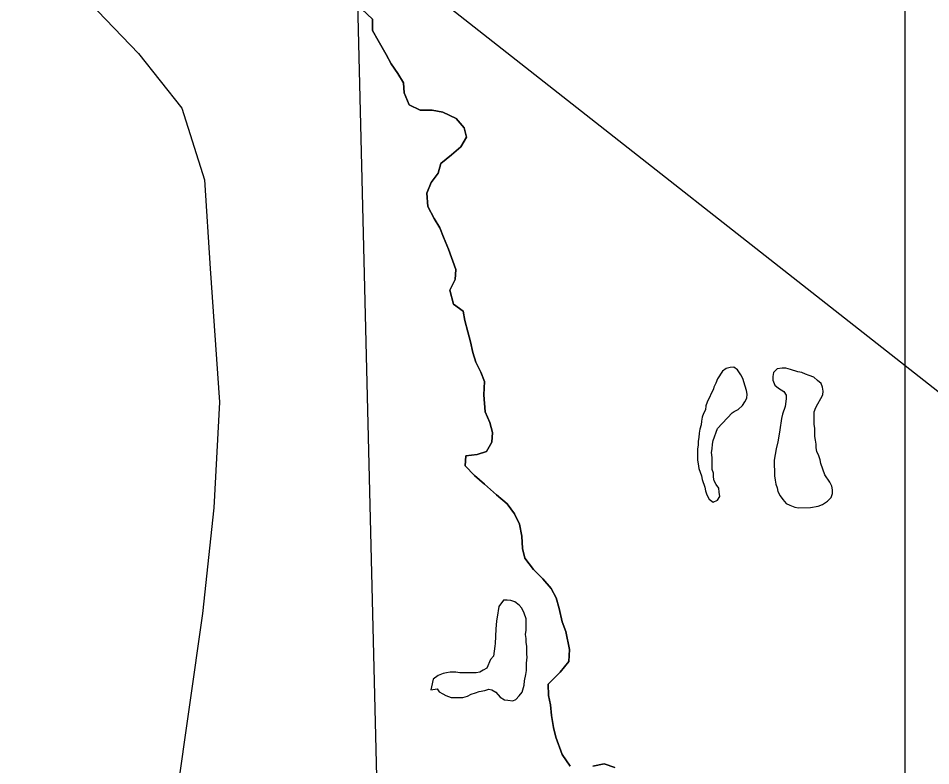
# Model space of a CAD drawing. Extents: x 103424 to 290657, y 38711 to 110967.
# Drawn here: x 214252.8849 to 214253.1603, y 40211.8122 to 40212.0377 of the extents above; entities that cross this region are included whole.
import ezdxf

# ---------------------------------------------------------------- set-up
doc = ezdxf.new("R2010")
doc.units = 0
for name, color, linetype in [('GM_X_Corporation', 7, 'Continuous'), ('GM_X_Major_Lake', 7, 'Continuous'), ('GM_X_Major_River', 7, 'Continuous'), ('GM_X_Minor_Lake', 7, 'Continuous'), ('GM_X_Rail_Line', 7, 'Continuous'), ('SH_Text', 7, 'Continuous')]:
    doc.layers.add(name, color=color, linetype=linetype)

msp = doc.modelspace()

# ---------------------------------------------------------------- linework, layer by layer
at = {"layer": 'GM_X_Corporation'}
for points in [[(214246.35258, 40213.74302), (214246.35258, 40208.30125), (214253.15258, 40208.30125), (214253.15258, 40215.10125), (214247.88425, 40215.10125), (214247.88593, 40214.68485), (214247.88621, 40214.66416), (214247.8863, 40214.63438), (214247.88525, 40214.01696), (214247.88494, 40213.98106), (214247.88095, 40213.75762), (214247.63273, 40213.75746), (214247.49304, 40213.75527), (214246.50862, 40213.74676)], [(214253.15258, 40211.45724), (214253.15258, 40213.88997), (214252.94541, 40213.88639), (214252.95222, 40213.57472), (214252.96155, 40213.13364), (214252.96567, 40212.91067), (214252.97335, 40212.61181), (214252.99959, 40211.54278), (214253.0008, 40211.46375), (214253.00114, 40211.45371), (214253.14655, 40211.4569)]]:
    msp.add_lwpolyline(points, close=True, dxfattribs=at)
msp.add_lwpolyline([(214250.60357, 40213.81454), (214251.4935, 40213.84402), (214251.49479, 40213.84407), (214251.89403, 40213.85729), (214251.9103, 40213.85774), (214252.15851, 40213.8645), (214252.94541, 40213.88639), (214252.95222, 40213.57472), (214252.96155, 40213.13364), (214252.96567, 40212.91067), (214252.97335, 40212.61181), (214252.99959, 40211.54278), (214253.0008, 40211.46375), (214253.00114, 40211.45371), (214252.97354, 40211.45307), (214252.53682, 40211.44633), (214252.33111, 40211.44048), (214251.82719, 40211.42752), (214251.79815, 40211.42687), (214251.40069, 40211.41803)], dxfattribs=at)
at = {"layer": 'GM_X_Major_Lake'}
for points in [[(214252.98861, 40212.0405), (214252.99181, 40212.03745), (214252.99179, 40212.03403), (214252.99348, 40212.03099), (214252.99592, 40212.0268), (214252.99742, 40212.02394), (214252.99948, 40212.02108), (214253.00117, 40212.01823), (214253.00134, 40212.01519), (214253.00283, 40212.01157), (214253.00623, 40212.01003), (214253.00983, 40212.01002), (214253.01305, 40212.00943), (214253.01701, 40212.00751), (214253.01946, 40212.00465), (214253.0202, 40212.0018), (214253.01847, 40211.99896), (214253.01562, 40211.99651)], [(214253.01562, 40211.99651), (214253.01238, 40211.99386), (214253.01161, 40211.99102), (214253.00951, 40211.98818), (214253.00816, 40211.98496), (214253.00852, 40211.98097), (214253.01039, 40211.97736), (214253.01208, 40211.9745), (214253.0132, 40211.97164), (214253.01469, 40211.96803), (214253.01693, 40211.96194), (214253.01672, 40211.95891), (214253.01518, 40211.95569), (214253.01629, 40211.9515), (214253.01912, 40211.9494), (214253.01967, 40211.94655), (214253.0206, 40211.94313), (214253.02134, 40211.94008), (214253.02208, 40211.93685), (214253.02301, 40211.934), (214253.0245, 40211.93095), (214253.02562, 40211.9281), (214253.02541, 40211.92411), (214253.02576, 40211.91899), (214253.02725, 40211.91575), (214253.02799, 40211.91271), (214253.02778, 40211.90986), (214253.02625, 40211.90702), (214253.02341, 40211.90609), (214253.01999, 40211.90572), (214253.01979, 40211.90269), (214253.02261, 40211.89982), (214253.02563, 40211.89715), (214253.0292, 40211.89391), (214253.03241, 40211.89123), (214253.03466, 40211.88818), (214253.03616, 40211.88514), (214253.03689, 40211.88152), (214253.03706, 40211.87773), (214253.0378, 40211.87487), (214253.04043, 40211.87144), (214253.04325, 40211.86858), (214253.0457, 40211.86572), (214253.0472, 40211.86286), (214253.04812, 40211.85963), (214253.04905, 40211.85564), (214253.05017, 40211.85278), (214253.05127, 40211.84727), (214253.05106, 40211.84367), (214253.04839, 40211.84045), (214253.04477, 40211.83686), (214253.04494, 40211.83344), (214253.04549, 40211.83059), (214253.04585, 40211.82736), (214253.04639, 40211.82375), (214253.04713, 40211.8209), (214253.04899, 40211.81558), (214253.05144, 40211.81215)], [(214253.10037, 40211.91872), (214253.10096, 40211.91913), (214253.1021, 40211.91971), (214253.10341, 40211.92086), (214253.10416, 40211.92201), (214253.10472, 40211.92315), (214253.1049, 40211.92429), (214253.10469, 40211.92543), (214253.1043, 40211.92675), (214253.10352, 40211.92903), (214253.10294, 40211.93016), (214253.10198, 40211.93167), (214253.10084, 40211.93242), (214253.0997, 40211.93241), (214253.09857, 40211.93202), (214253.09744, 40211.93125), (214253.09594, 40211.92896), (214253.09538, 40211.92762), (214253.09483, 40211.92648), (214253.09474, 40211.92591)], [(214253.13022, 40211.8932), (214253.13059, 40211.89434), (214253.13057, 40211.89548), (214253.13037, 40211.89661), (214253.12979, 40211.89775), (214253.12826, 40211.90001), (214253.12709, 40211.90342), (214253.12689, 40211.90456), (214253.1265, 40211.90569), (214253.12591, 40211.90702), (214253.12571, 40211.90815), (214253.1257, 40211.90929), (214253.1255, 40211.91043), (214253.1253, 40211.91157), (214253.12528, 40211.91403), (214253.12508, 40211.91517), (214253.12504, 40211.91897), (214253.1256, 40211.9203), (214253.12616, 40211.92145), (214253.12709, 40211.92297), (214253.12765, 40211.92412), (214253.12783, 40211.92526), (214253.12763, 40211.92639), (214253.12723, 40211.92753), (214253.12609, 40211.92847), (214253.12494, 40211.92941), (214253.12361, 40211.92997), (214253.12247, 40211.93034), (214253.12133, 40211.93089), (214253.12019, 40211.93107), (214253.1179, 40211.93181), (214253.11657, 40211.93218), (214253.11544, 40211.93217), (214253.11392, 40211.93197), (214253.1128, 40211.93082), (214253.11262, 40211.92968), (214253.11263, 40211.92854), (214253.11321, 40211.92702), (214253.11436, 40211.92609), (214253.11588, 40211.92515), (214253.11665, 40211.92402), (214253.11666, 40211.92288), (214253.11631, 40211.9206), (214253.11557, 40211.91831), (214253.1152, 40211.91698), (214253.11467, 40211.91356), (214253.11449, 40211.91223), (214253.11413, 40211.90995), (214253.11358, 40211.90785)], [(214253.09474, 40211.92591), (214253.09279, 40211.9219), (214253.09242, 40211.92076), (214253.09224, 40211.91962), (214253.09168, 40211.91848), (214253.09131, 40211.91734), (214253.09113, 40211.91619), (214253.09096, 40211.91505), (214253.09059, 40211.91372), (214253.09041, 40211.91258), (214253.09023, 40211.91125), (214253.09005, 40211.91011), (214253.09006, 40211.90897), (214253.08989, 40211.90783), (214253.08992, 40211.90441), (214253.09012, 40211.90328), (214253.09032, 40211.90195), (214253.0911, 40211.89968), (214253.0913, 40211.89854), (214253.09208, 40211.89627), (214253.09228, 40211.89513), (214253.09267, 40211.894), (214253.09344, 40211.89267), (214253.09459, 40211.89174)], [(214253.09459, 40211.89174), (214253.09591, 40211.89232), (214253.09666, 40211.89346), (214253.09646, 40211.89479), (214253.09626, 40211.89593), (214253.09549, 40211.89706), (214253.09491, 40211.89819), (214253.09471, 40211.89933), (214253.0947, 40211.90047), (214253.09431, 40211.9016), (214253.09427, 40211.90521), (214253.09407, 40211.90673), (214253.09425, 40211.90787), (214253.09442, 40211.9092), (214253.0946, 40211.91034), (214253.09497, 40211.91148), (214253.09553, 40211.91282), (214253.09589, 40211.91396), (214253.10037, 40211.91872)], [(214253.11358, 40211.90785), (214253.11305, 40211.90443), (214253.11309, 40211.89969), (214253.11329, 40211.89836), (214253.11349, 40211.89722), (214253.11389, 40211.89609), (214253.11409, 40211.89495), (214253.11486, 40211.89363), (214253.11563, 40211.8925), (214253.11658, 40211.89136), (214253.11773, 40211.89081), (214253.11925, 40211.89025), (214253.12039, 40211.89007), (214253.12399, 40211.8901), (214253.12626, 40211.8905), (214253.12758, 40211.89109), (214253.12909, 40211.89205), (214253.13022, 40211.8932)], [(214253.05825, 40211.81211), (214253.06167, 40211.81285), (214253.06488, 40211.8117)]]:
    msp.add_lwpolyline(points, dxfattribs=at)
at = {"layer": 'GM_X_Major_River'}
for points in [[(214253.01562, 40211.99651), (214253.01847, 40211.99896), (214253.0202, 40212.0018), (214253.01946, 40212.00465), (214253.01701, 40212.00751), (214253.01305, 40212.00943), (214253.00983, 40212.01002), (214253.00623, 40212.01003), (214253.00283, 40212.01157), (214253.00134, 40212.01519), (214253.00117, 40212.01823), (214252.99948, 40212.02108), (214252.99742, 40212.02394), (214252.99592, 40212.0268), (214252.99348, 40212.03099), (214252.99179, 40212.03403), (214252.99181, 40212.03745), (214252.98861, 40212.0405)], [(214253.05144, 40211.81215), (214253.04899, 40211.81558), (214253.04713, 40211.8209), (214253.04639, 40211.82375), (214253.04585, 40211.82736), (214253.04549, 40211.83059), (214253.04494, 40211.83344), (214253.04477, 40211.83686), (214253.04839, 40211.84045), (214253.05106, 40211.84367), (214253.05127, 40211.84727), (214253.05017, 40211.85278), (214253.04905, 40211.85564), (214253.04812, 40211.85963), (214253.0472, 40211.86286), (214253.0457, 40211.86572), (214253.04325, 40211.86858), (214253.04043, 40211.87144), (214253.0378, 40211.87487), (214253.03706, 40211.87773), (214253.03689, 40211.88152), (214253.03616, 40211.88514), (214253.03466, 40211.88818), (214253.03241, 40211.89123), (214253.0292, 40211.89391), (214253.02563, 40211.89715), (214253.02261, 40211.89982), (214253.01979, 40211.90269), (214253.01999, 40211.90572), (214253.02341, 40211.90609), (214253.02625, 40211.90702), (214253.02778, 40211.90986), (214253.02799, 40211.91271), (214253.02725, 40211.91575), (214253.02576, 40211.91899), (214253.02541, 40211.92411), (214253.02562, 40211.9281), (214253.0245, 40211.93095), (214253.02301, 40211.934), (214253.02208, 40211.93685), (214253.02134, 40211.94008), (214253.0206, 40211.94313), (214253.01967, 40211.94655), (214253.01912, 40211.9494), (214253.01629, 40211.9515), (214253.01518, 40211.95569), (214253.01672, 40211.95891), (214253.01693, 40211.96194), (214253.01469, 40211.96803), (214253.0132, 40211.97164), (214253.01208, 40211.9745), (214253.01039, 40211.97736), (214253.00852, 40211.98097), (214253.00816, 40211.98496), (214253.00951, 40211.98818), (214253.01161, 40211.99102), (214253.01238, 40211.99386), (214253.01562, 40211.99651)], [(214253.10037, 40211.91872), (214253.10096, 40211.91913), (214253.1021, 40211.91971), (214253.10341, 40211.92086), (214253.10416, 40211.92201), (214253.10472, 40211.92315), (214253.1049, 40211.92429), (214253.10469, 40211.92543), (214253.1043, 40211.92675), (214253.10352, 40211.92903), (214253.10294, 40211.93016), (214253.10198, 40211.93167), (214253.10084, 40211.93242), (214253.0997, 40211.93241), (214253.09857, 40211.93202), (214253.09744, 40211.93125), (214253.09594, 40211.92896), (214253.09538, 40211.92762), (214253.09483, 40211.92648), (214253.09474, 40211.92591)], [(214253.13022, 40211.8932), (214253.13059, 40211.89434), (214253.13057, 40211.89548), (214253.13037, 40211.89661), (214253.12979, 40211.89775), (214253.12826, 40211.90001), (214253.12709, 40211.90342), (214253.12689, 40211.90456), (214253.1265, 40211.90569), (214253.12591, 40211.90702), (214253.12571, 40211.90815), (214253.1257, 40211.90929), (214253.1255, 40211.91043), (214253.1253, 40211.91157), (214253.12528, 40211.91403), (214253.12508, 40211.91517), (214253.12504, 40211.91897), (214253.1256, 40211.9203), (214253.12616, 40211.92145), (214253.12709, 40211.92297), (214253.12765, 40211.92412), (214253.12783, 40211.92526), (214253.12763, 40211.92639), (214253.12723, 40211.92753), (214253.12609, 40211.92847), (214253.12494, 40211.92941), (214253.12361, 40211.92997), (214253.12247, 40211.93034), (214253.12133, 40211.93089), (214253.12019, 40211.93107), (214253.1179, 40211.93181), (214253.11657, 40211.93218), (214253.11544, 40211.93217), (214253.11392, 40211.93197), (214253.1128, 40211.93082), (214253.11262, 40211.92968), (214253.11263, 40211.92854), (214253.11321, 40211.92702), (214253.11436, 40211.92609), (214253.11588, 40211.92515), (214253.11665, 40211.92402), (214253.11666, 40211.92288), (214253.11631, 40211.9206), (214253.11557, 40211.91831), (214253.1152, 40211.91698), (214253.11467, 40211.91356), (214253.11449, 40211.91223), (214253.11413, 40211.90995), (214253.11358, 40211.90785)], [(214253.09474, 40211.92591), (214253.09279, 40211.9219), (214253.09242, 40211.92076), (214253.09224, 40211.91962), (214253.09168, 40211.91848), (214253.09131, 40211.91734), (214253.09113, 40211.91619), (214253.09096, 40211.91505), (214253.09059, 40211.91372), (214253.09041, 40211.91258), (214253.09023, 40211.91125), (214253.09005, 40211.91011), (214253.09006, 40211.90897), (214253.08989, 40211.90783), (214253.08992, 40211.90441), (214253.09012, 40211.90328), (214253.09032, 40211.90195), (214253.0911, 40211.89968), (214253.0913, 40211.89854), (214253.09208, 40211.89627), (214253.09228, 40211.89513), (214253.09267, 40211.894), (214253.09344, 40211.89267), (214253.09459, 40211.89174)], [(214253.09459, 40211.89174), (214253.09591, 40211.89232), (214253.09666, 40211.89346), (214253.09646, 40211.89479), (214253.09626, 40211.89593), (214253.09549, 40211.89706), (214253.09491, 40211.89819), (214253.09471, 40211.89933), (214253.0947, 40211.90047), (214253.09431, 40211.9016), (214253.09427, 40211.90521), (214253.09407, 40211.90673), (214253.09425, 40211.90787), (214253.09442, 40211.9092), (214253.0946, 40211.91034), (214253.09497, 40211.91148), (214253.09553, 40211.91282), (214253.09589, 40211.91396), (214253.10037, 40211.91872)], [(214253.11358, 40211.90785), (214253.11305, 40211.90443), (214253.11309, 40211.89969), (214253.11329, 40211.89836), (214253.11349, 40211.89722), (214253.11389, 40211.89609), (214253.11409, 40211.89495), (214253.11486, 40211.89363), (214253.11563, 40211.8925), (214253.11658, 40211.89136), (214253.11773, 40211.89081), (214253.11925, 40211.89025), (214253.12039, 40211.89007), (214253.12399, 40211.8901), (214253.12626, 40211.8905), (214253.12758, 40211.89109), (214253.12909, 40211.89205), (214253.13022, 40211.8932)], [(214253.06488, 40211.8117), (214253.06167, 40211.81285), (214253.05825, 40211.81211)]]:
    msp.add_lwpolyline(points, dxfattribs=at)
at = {"layer": 'GM_X_Minor_Lake'}
for points in [[(214253.0094, 40211.83509), (214253.0113, 40211.83548), (214253.01188, 40211.83453), (214253.01302, 40211.83396), (214253.01398, 40211.8334), (214253.0155, 40211.83284), (214253.01664, 40211.83284), (214253.01759, 40211.83285), (214253.01911, 40211.83285), (214253.02044, 40211.83324), (214253.02158, 40211.83382), (214253.02291, 40211.8342), (214253.02404, 40211.83459), (214253.02575, 40211.83498), (214253.02689, 40211.83536), (214253.02784, 40211.83518), (214253.02899, 40211.83442), (214253.03033, 40211.83291), (214253.03166, 40211.83215), (214253.03262, 40211.83197), (214253.03414, 40211.83178), (214253.03509, 40211.83217), (214253.03603, 40211.83332), (214253.03697, 40211.83446), (214253.03753, 40211.83656), (214253.03771, 40211.83789), (214253.03808, 40211.8398), (214253.03826, 40211.84094), (214253.03826, 40211.84227), (214253.03825, 40211.84322), (214253.03843, 40211.84494), (214253.03842, 40211.84589), (214253.03842, 40211.84703), (214253.03841, 40211.84817), (214253.03821, 40211.8495), (214253.03821, 40211.85065), (214253.03801, 40211.85179), (214253.03819, 40211.85312), (214253.03819, 40211.85407), (214253.03818, 40211.85559), (214253.03817, 40211.85655), (214253.03759, 40211.85826), (214253.03682, 40211.85977), (214253.03605, 40211.86072), (214253.03472, 40211.86167), (214253.03357, 40211.86204), (214253.03243, 40211.86223), (214253.03129, 40211.86222), (214253.02997, 40211.86031), (214253.02942, 40211.85707), (214253.02924, 40211.85593), (214253.02906, 40211.85346), (214253.02881, 40211.84916)], [(214253.02881, 40211.84916), (214253.02872, 40211.84832), (214253.02853, 40211.84679), (214253.02835, 40211.84527), (214253.02741, 40211.84431), (214253.02628, 40211.84164), (214253.02515, 40211.84107), (214253.0242, 40211.84049), (214253.02306, 40211.84029), (214253.02211, 40211.84029), (214253.02097, 40211.84028), (214253.01964, 40211.84028), (214253.01812, 40211.84027), (214253.01698, 40211.84046), (214253.01527, 40211.84045), (214253.01413, 40211.84025), (214253.01318, 40211.84006), (214253.01166, 40211.83948), (214253.01015, 40211.83833), (214253.00959, 40211.83604), (214253.0094, 40211.83509)]]:
    msp.add_lwpolyline(points, dxfattribs=at)
at = {"layer": 'GM_X_Rail_Line'}
msp.add_lwpolyline([(214252.90643, 40212.04248), (214252.92122, 40212.02711), (214252.9343, 40212.01062), (214252.94113, 40211.989), (214252.94283, 40211.96226), (214252.94568, 40211.92186), (214252.94397, 40211.89), (214252.94056, 40211.85814), (214252.9326, 40211.80239), (214252.92805, 40211.76597), (214252.92577, 40211.73582), (214252.92805, 40211.71136), (214252.9343, 40211.68462), (214252.9417, 40211.6556), (214252.94738, 40211.63), (214252.94909, 40211.60952), (214252.94283, 40211.57652), (214252.9343, 40211.53385), (214252.90961, 40211.41544), (214252.8995, 40211.36172), (214252.88963, 40211.31354), (214252.89052, 40211.29375)], dxfattribs=at)
at = {"layer": 'SH_Text'}
msp.add_line((214234.64719, 40226.47703), (214265.04189, 40202.58867), dxfattribs=at)

doc.saveas('drawing.dxf')
